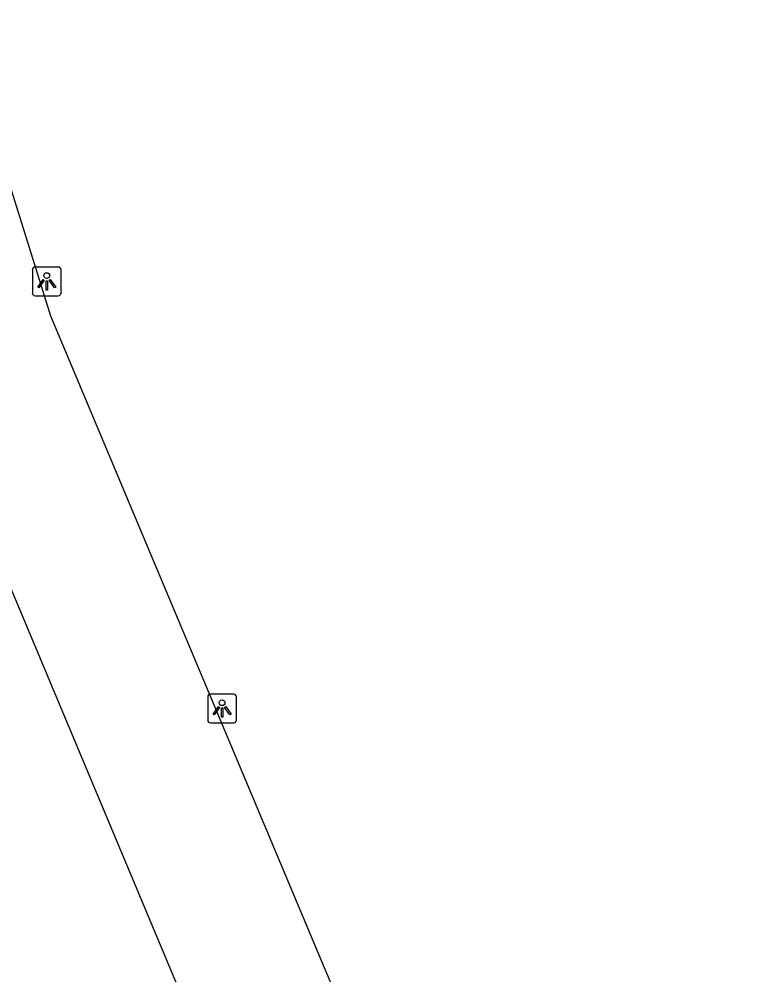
# Model space of a CAD drawing. Extents: x 159265 to 160143, y 383413 to 384319.
# Drawn here: x 159426.94 to 159452.19, y 384087.29 to 384120.46 of the extents above; entities that cross this region are included whole.
import ezdxf

# ---------------------------------------------------------------- set-up
doc = ezdxf.new("R2010")
doc.units = 0
for name, color, linetype in [('IMGEO_Lichtpunt', 7, 'Continuous'), ('IMGEO_Parkeervlak_open', 7, 'Continuous'), ('IMGEO_Rijbaan_lokaal_open', 7, 'Continuous')]:
    doc.layers.add(name, color=color, linetype=linetype)

msp = doc.modelspace()

# ---------------------------------------------------------------- linework, layer by layer
at = {"layer": 'IMGEO_Lichtpunt'}
for p, q in [((159427.401, 384111.762), (159427.401, 384110.955)), ((159427.401, 384111.762), (159427.401, 384110.955)), ((159428.303, 384111.857), (159427.495, 384111.857)), ((159428.303, 384111.857), (159427.495, 384111.857)), ((159428.397, 384110.955), (159428.397, 384111.762)), ((159428.397, 384110.955), (159428.397, 384111.762)), ((159427.495, 384110.861), (159428.303, 384110.861)), ((159427.495, 384110.861), (159428.303, 384110.861)), ((159433.486, 384096.937), (159433.486, 384096.13)), ((159433.486, 384096.937), (159433.486, 384096.13)), ((159434.388, 384097.032), (159433.58, 384097.032)), ((159434.388, 384097.032), (159433.58, 384097.032)), ((159434.482, 384096.13), (159434.482, 384096.937)), ((159434.482, 384096.13), (159434.482, 384096.937)), ((159433.58, 384096.036), (159434.388, 384096.036)), ((159433.58, 384096.036), (159434.388, 384096.036))]:
    msp.add_line(p, q, dxfattribs=at)
for points in [[(159427.775, 384111.426), (159427.814, 384111.398), (159427.626, 384111.136), (159427.588, 384111.163), (159427.775, 384111.426)], [(159427.877, 384111.378), (159427.924, 384111.378), (159427.924, 384111.056), (159427.877, 384111.056), (159427.877, 384111.378)], [(159427.987, 384111.398), (159428.025, 384111.425), (159428.212, 384111.163), (159428.173, 384111.135), (159427.987, 384111.398)], [(159433.86, 384096.601), (159433.899, 384096.573), (159433.711, 384096.311), (159433.673, 384096.338), (159433.86, 384096.601)], [(159433.962, 384096.553), (159434.009, 384096.553), (159434.009, 384096.231), (159433.962, 384096.231), (159433.962, 384096.553)], [(159434.072, 384096.573), (159434.11, 384096.6), (159434.297, 384096.338), (159434.258, 384096.31), (159434.072, 384096.573)]]:
    msp.add_lwpolyline(points, dxfattribs=at)
for centre in [(159427.9, 384111.56), (159433.985, 384096.735)]:
    msp.add_circle(centre, 0.0994, dxfattribs=at)
for centre, start, end in [((159427.495, 384111.762), 90, 180), ((159427.495, 384111.762), 90, 180), ((159428.303, 384111.762), 0, 90), ((159428.303, 384111.762), 0, 90), ((159427.495, 384110.955), 180, 270), ((159427.495, 384110.955), 180, 270), ((159428.303, 384110.955), 270, 0), ((159428.303, 384110.955), 270, 360), ((159433.58, 384096.937), 90, 180), ((159433.58, 384096.937), 90, 180), ((159434.388, 384096.937), 0, 90), ((159434.388, 384096.937), 0, 90), ((159433.58, 384096.13), 180, 270), ((159433.58, 384096.13), 180, 270), ((159434.388, 384096.13), 270, 0), ((159434.388, 384096.13), 270, 360)]:
    msp.add_arc(centre, 0.0946, start, end, dxfattribs=at)
at = {"layer": 'IMGEO_Parkeervlak_open'}
msp.add_lwpolyline([(159452.192, 384052.621), (159428.04, 384110.151), (159424.813, 384120.463), (159423.796, 384120.136), (159420.147, 384118.818)], dxfattribs=at)
at = {"layer": 'IMGEO_Rijbaan_lokaal_open'}
msp.add_lwpolyline([(159420.147, 384118.818), (159423.587, 384107.993), (159447.587, 384050.724)], dxfattribs=at)

doc.saveas('drawing.dxf')
